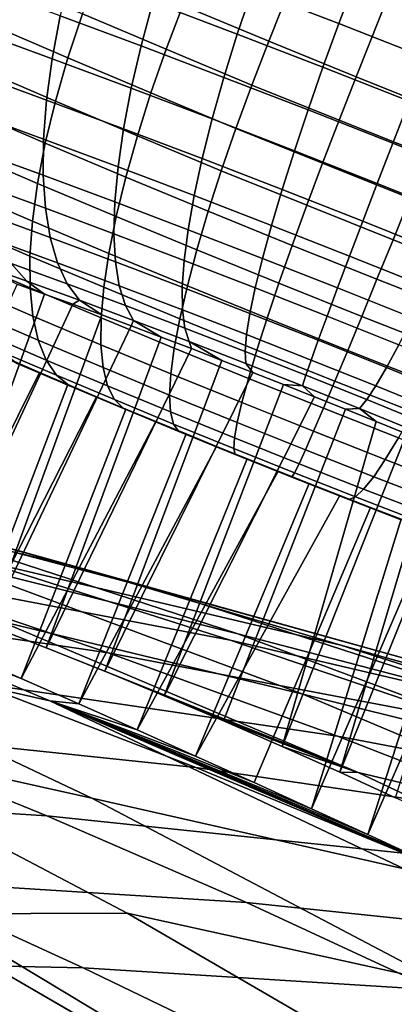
# Model space of a CAD drawing. Header units: metres. Extents: x -166 to 33, y -71 to 34.
# Tile 307 of 332: x 11.953 to 12.838, y 20.134 to 22.458. Entities that reach past the tile are written whole.
import ezdxf

# ---------------------------------------------------------------- set-up
doc = ezdxf.new("R2010")
doc.units = ezdxf.units.M
doc.layers.add('solid_12208131', color=7, linetype='CONTINUOUS')

msp = doc.modelspace()

# ---------------------------------------------------------------- linework, layer by layer
at = {"layer": 'solid_12208131'}
for points in [[(16.396437, 32.690727, 11.784051), (16.599312, 32.606781, 11.738058), (12.541242, 22.407759, 12.453606), (12.338366, 22.491707, 12.499598)], [(12.747613, 22.323809, 12.427437), (12.541242, 22.407759, 12.453606), (16.599312, 32.606781, 11.738058), (16.805683, 32.522831, 11.711889)], [(12.955818, 22.240536, 12.421301), (12.747613, 22.323809, 12.427437), (16.805683, 32.522831, 11.711889), (17.013887, 32.43956, 11.705753)], [(12.501979, 22.52836, 17.352215), (12.706769, 22.449232, 17.385796), (12.746196, 22.553722, 17.39711), (12.539862, 22.633448, 17.363276)], [(12.267955, 22.499788, 17.276529), (12.467071, 22.42424, 17.328949), (12.501979, 22.52836, 17.352215), (12.300343, 22.604864, 17.299131)], [(12.048961, 22.467707, 17.17226), (12.23995, 22.396626, 17.242268), (12.267955, 22.499788, 17.276529), (12.073558, 22.572138, 17.205273)], [(12.299118, 22.388929, 12.512726), (12.101856, 22.471998, 12.57801), (12.140618, 22.57498, 12.565042), (12.338366, 22.491707, 12.499598)], [(12.067251, 22.368118, 12.602755), (11.878119, 22.449232, 12.686288), (11.911299, 22.553722, 12.662172), (12.101856, 22.471998, 12.57801)], [(12.706769, 22.449232, 17.385796), (12.913065, 22.368118, 17.399605), (12.954046, 22.471998, 17.411022), (12.746196, 22.553722, 17.39711)], [(11.849357, 22.431997, 17.042391), (12.030002, 22.366152, 17.128353), (12.048961, 22.467707, 17.17226), (11.864143, 22.535072, 17.084312)], [(12.467071, 22.42424, 17.328949), (12.6693, 22.346104, 17.36211), (12.706769, 22.449232, 17.385796), (12.501979, 22.52836, 17.352215)], [(12.23995, 22.396626, 17.242268), (12.435575, 22.322403, 17.293768), (12.467071, 22.42424, 17.328949), (12.267955, 22.499788, 17.276529)], [(12.501028, 22.303946, 12.467081), (12.299118, 22.388929, 12.512726), (12.338366, 22.491707, 12.499598), (12.541242, 22.407759, 12.453606)], [(12.030002, 22.366152, 17.128353), (12.216681, 22.296675, 17.196779), (12.23995, 22.396626, 17.242268), (12.048961, 22.467707, 17.17226)], [(12.263037, 22.285671, 12.53796), (12.067251, 22.368118, 12.602755), (12.101856, 22.471998, 12.57801), (12.299118, 22.388929, 12.512726)], [(11.841269, 22.332777, 16.990517), (12.016922, 22.268753, 17.074104), (12.030002, 22.366152, 17.128353), (11.849357, 22.431997, 17.042391)], [(12.037778, 22.266003, 12.638873), (11.851011, 22.346104, 12.721361), (11.878119, 22.449232, 12.686288), (12.067251, 22.368118, 12.602755)], [(12.6693, 22.346104, 17.36211), (12.873016, 22.266003, 17.375746), (12.913065, 22.368118, 17.399605), (12.706769, 22.449232, 17.385796)], [(12.435575, 22.322403, 17.293768), (12.634259, 22.245634, 17.326347), (12.6693, 22.346104, 17.36211), (12.467071, 22.42424, 17.328949)], [(12.70736, 22.221445, 12.440742), (12.501028, 22.303946, 12.467081), (12.541242, 22.407759, 12.453606), (12.747613, 22.323809, 12.427437)], [(12.216681, 22.296675, 17.196779), (12.40789, 22.224127, 17.247118), (12.435575, 22.322403, 17.293768), (12.23995, 22.396626, 17.242268)], [(12.463504, 22.201441, 12.492772), (12.263037, 22.285671, 12.53796), (12.299118, 22.388929, 12.512726), (12.501028, 22.303946, 12.467081)], [(12.016922, 22.268753, 17.074104), (12.198441, 22.201197, 17.140638), (12.216681, 22.296675, 17.196779), (12.030002, 22.366152, 17.128353)], [(12.231115, 22.184587, 12.574887), (12.037778, 22.266003, 12.638873), (12.067251, 22.368118, 12.602755), (12.263037, 22.285671, 12.53796)], [(12.013807, 22.166939, 12.685908), (11.830315, 22.245634, 12.766951), (11.851011, 22.346104, 12.721361), (12.037778, 22.266003, 12.638873)], [(12.634259, 22.245634, 17.326347), (12.834405, 22.166939, 17.339745), (12.873016, 22.266003, 17.375746), (12.6693, 22.346104, 17.36211)], [(11.839984, 22.238665, 16.929346), (12.009884, 22.176737, 17.010197), (12.016922, 22.268753, 17.074104), (11.841269, 22.332777, 16.990517)], [(12.40789, 22.224127, 17.247118), (12.60209, 22.149092, 17.278963), (12.634259, 22.245634, 17.326347), (12.435575, 22.322403, 17.293768)], [(12.915054, 22.138376, 12.434621), (12.70736, 22.221445, 12.440742), (12.747613, 22.323809, 12.427437), (12.955818, 22.240536, 12.421301)], [(12.198441, 22.201197, 17.140638), (12.384364, 22.130653, 17.189587), (12.40789, 22.224127, 17.247118), (12.216681, 22.296675, 17.196779)], [(12.668224, 22.11944, 12.466515), (12.463504, 22.201441, 12.492772), (12.501028, 22.303946, 12.467081), (12.70736, 22.221445, 12.440742)], [(12.009884, 22.176737, 17.010197), (12.185458, 22.111393, 17.074553), (12.198441, 22.201197, 17.140638), (12.016922, 22.268753, 17.074104)], [(12.203756, 22.08695, 12.623044), (12.013807, 22.166939, 12.685908), (12.037778, 22.266003, 12.638873), (12.231115, 22.184587, 12.574887)], [(12.429141, 22.101528, 12.530354), (12.231115, 22.184587, 12.574887), (12.263037, 22.285671, 12.53796), (12.463504, 22.201441, 12.492772)], [(12.834405, 22.166939, 17.339745), (13.034399, 22.08695, 17.333851), (13.076578, 22.184587, 17.369747), (12.873016, 22.266003, 17.375746)], [(11.995643, 22.072172, 12.743268), (11.816292, 22.149092, 12.822481), (11.830315, 22.245634, 12.766951), (12.013807, 22.166939, 12.685908)], [(12.60209, 22.149092, 17.278963), (12.797717, 22.072172, 17.292057), (12.834405, 22.166939, 17.339745), (12.634259, 22.245634, 17.326347)], [(11.845516, 22.150845, 16.85965), (12.008978, 22.091263, 16.937435), (12.009884, 22.176737, 17.010197), (11.839984, 22.238665, 16.929346)], [(12.384364, 22.130653, 17.189587), (12.573196, 22.057692, 17.220551), (12.60209, 22.149092, 17.278963), (12.40789, 22.224127, 17.247118)], [(12.874364, 22.036993, 12.460439), (12.668224, 22.11944, 12.466515), (12.70736, 22.221445, 12.440742), (12.915054, 22.138376, 12.434621)], [(12.185458, 22.111393, 17.074553), (12.365294, 22.043159, 17.121897), (12.384364, 22.130653, 17.189587), (12.198441, 22.201197, 17.140638)], [(12.631237, 22.020433, 12.504335), (12.429141, 22.101528, 12.530354), (12.463504, 22.201441, 12.492772), (12.668224, 22.11944, 12.466515)], [(12.008978, 22.091263, 16.937435), (12.177899, 22.028395, 16.999353), (12.185458, 22.111393, 17.074553), (12.009884, 22.176737, 17.010197)], [(12.398631, 22.006311, 12.578866), (12.203756, 22.08695, 12.623044), (12.231115, 22.184587, 12.574887), (12.429141, 22.101528, 12.530354)], [(11.857796, 22.070423, 16.782303), (12.014215, 22.013409, 16.856739), (12.008978, 22.091263, 16.937435), (11.845516, 22.150845, 16.85965)], [(12.181304, 21.993988, 12.681823), (11.995643, 22.072172, 12.743268), (12.013807, 22.166939, 12.685908), (12.203756, 22.08695, 12.623044)], [(12.797717, 22.072172, 17.292057), (12.993196, 21.993988, 17.286297), (13.034399, 22.08695, 17.333851), (12.834405, 22.166939, 17.339745)], [(11.983512, 21.982899, 12.810229), (11.809119, 22.057692, 12.887253), (11.816292, 22.149092, 12.822481), (11.995643, 22.072172, 12.743268)], [(12.365294, 22.043159, 17.121897), (12.547942, 21.972588, 17.151846), (12.573196, 22.057692, 17.220551), (12.384364, 22.130653, 17.189587)], [(12.573196, 22.057692, 17.220551), (12.763416, 21.982899, 17.233282), (12.797717, 22.072172, 17.292057), (12.60209, 22.149092, 17.278963)], [(12.177899, 22.028395, 16.999353), (12.35092, 21.962748, 17.044903), (12.365294, 22.043159, 17.121897), (12.185458, 22.111393, 17.074553)], [(12.8348, 21.939018, 12.498337), (12.631237, 22.020433, 12.504335), (12.668224, 22.11944, 12.466515), (12.874364, 22.036993, 12.460439)], [(12.014215, 22.013409, 16.856739), (12.175858, 21.953249, 16.915987), (12.177899, 22.028395, 16.999353), (12.008978, 22.091263, 16.937435)], [(12.37178, 21.915171, 12.638642), (12.181304, 21.993988, 12.681823), (12.203756, 22.08695, 12.623044), (12.398631, 22.006311, 12.578866)], [(12.596864, 21.925674, 12.553729), (12.398631, 22.006311, 12.578866), (12.429141, 22.101528, 12.530354), (12.631237, 22.020433, 12.504335)], [(11.977569, 21.900244, 12.885949), (11.808887, 21.972588, 12.96045), (11.809119, 22.057692, 12.887253), (11.983512, 21.982899, 12.810229)], [(11.876669, 21.998415, 16.698284), (12.025528, 21.944155, 16.769121), (12.014215, 22.013409, 16.856739), (11.857796, 22.070423, 16.782303)], [(12.164042, 21.906878, 12.750484), (11.983512, 21.982899, 12.810229), (11.995643, 22.072172, 12.743268), (12.181304, 21.993988, 12.681823)], [(12.547942, 21.972588, 17.151846), (12.731934, 21.900244, 17.164162), (12.763416, 21.982899, 17.233282), (12.573196, 22.057692, 17.220551)], [(12.763416, 21.982899, 17.233282), (12.953492, 21.906878, 17.22768), (12.993196, 21.993988, 17.286297), (12.797717, 22.072172, 17.292057)], [(12.35092, 21.962748, 17.044903), (12.526647, 21.89485, 17.073717), (12.547942, 21.972588, 17.151846), (12.365294, 22.043159, 17.121897)], [(13.038515, 21.858919, 12.511972), (12.8348, 21.939018, 12.498337), (12.874364, 22.036993, 12.460439), (13.08066, 21.955879, 12.474248)], [(12.025528, 21.944155, 16.769121), (12.179358, 21.886904, 16.825508), (12.175858, 21.953249, 16.915987), (12.014215, 22.013409, 16.856739)], [(12.175858, 21.953249, 16.915987), (12.341423, 21.89043, 16.959576), (12.35092, 21.962748, 17.044903), (12.177899, 22.028395, 16.999353)], [(12.796858, 21.845684, 12.547835), (12.596864, 21.925674, 12.553729), (12.631237, 22.020433, 12.504335), (12.8348, 21.939018, 12.498337)], [(11.901897, 21.935726, 16.60865), (12.042775, 21.884375, 16.67569), (12.025528, 21.944155, 16.769121), (11.876669, 21.998415, 16.698284)], [(12.349253, 21.830238, 12.708496), (12.164042, 21.906878, 12.750484), (12.181304, 21.993988, 12.681823), (12.37178, 21.915171, 12.638642)], [(12.565538, 21.836353, 12.614072), (12.37178, 21.915171, 12.638642), (12.398631, 22.006311, 12.578866), (12.596864, 21.925674, 12.553729)], [(11.977887, 21.825247, 12.969473), (11.815597, 21.89485, 13.041151), (11.808887, 21.972588, 12.96045), (11.977569, 21.900244, 12.885949)], [(12.152186, 21.826712, 12.828159), (11.977569, 21.900244, 12.885949), (11.983512, 21.982899, 12.810229), (12.164042, 21.906878, 12.750484)], [(12.526647, 21.89485, 17.073717), (12.703666, 21.825247, 17.085567), (12.731934, 21.900244, 17.164162), (12.547942, 21.972588, 17.151846)], [(12.731934, 21.900244, 17.164162), (12.915785, 21.826712, 17.158745), (12.953492, 21.906878, 17.22768), (12.763416, 21.982899, 17.233282)], [(12.042775, 21.884375, 16.67569), (12.188358, 21.830193, 16.729052), (12.179358, 21.886904, 16.825508), (12.025528, 21.944155, 16.769121)], [(12.179358, 21.886904, 16.825508), (12.336923, 21.827122, 16.866987), (12.341423, 21.89043, 16.959576), (12.175858, 21.953249, 16.915987)], [(12.341423, 21.89043, 16.959576), (12.509578, 21.825459, 16.987148), (12.526647, 21.89485, 17.073717), (12.35092, 21.962748, 17.044903)], [(11.851154, 21.883701, 16.346504), (11.970072, 21.841339, 16.41711), (11.933163, 21.883146, 16.51453), (11.806081, 21.928417, 16.439077)], [(11.933163, 21.883146, 16.51453), (12.06574, 21.834822, 16.57762), (12.042775, 21.884375, 16.67569), (11.901897, 21.935726, 16.60865)], [(12.761018, 21.758171, 12.608312), (12.565538, 21.836353, 12.614072), (12.596864, 21.925674, 12.553729), (12.796858, 21.845684, 12.547835)], [(12.997003, 21.766989, 12.561232), (12.796858, 21.845684, 12.547835), (12.8348, 21.939018, 12.498337), (13.038515, 21.858919, 12.511972)], [(11.984463, 21.758856, 13.059748), (11.829165, 21.825459, 13.128338), (11.815597, 21.89485, 13.041151), (11.977887, 21.825247, 12.969473)], [(12.145887, 21.754501, 12.913873), (11.977887, 21.825247, 12.969473), (11.977569, 21.900244, 12.885949), (12.152186, 21.826712, 12.828159)], [(12.331332, 21.752581, 12.787547), (12.152186, 21.826712, 12.828159), (12.164042, 21.906878, 12.750484), (12.349253, 21.830238, 12.708496)], [(12.537655, 21.753599, 12.684605), (12.349253, 21.830238, 12.708496), (12.37178, 21.915171, 12.638642), (12.565538, 21.836353, 12.614072)], [(12.509578, 21.825459, 16.987148), (12.678969, 21.758856, 16.998487), (12.703666, 21.825247, 17.085567), (12.526647, 21.89485, 17.073717)], [(12.703666, 21.825247, 17.085567), (12.88055, 21.754501, 17.080355), (12.915785, 21.826712, 17.158745), (12.731934, 21.900244, 17.164162)], [(11.946952, 21.834187, 16.280685), (12.012069, 21.810873, 16.317694), (11.970072, 21.841339, 16.41711), (11.851154, 21.883701, 16.346504)], [(11.970072, 21.841339, 16.41711), (12.094131, 21.79612, 16.476147), (12.06574, 21.834822, 16.57762), (11.933163, 21.883146, 16.51453)], [(12.06574, 21.834822, 16.57762), (12.202744, 21.783833, 16.627838), (12.188358, 21.830193, 16.729052), (12.042775, 21.884375, 16.67569)], [(12.188358, 21.830193, 16.729052), (12.337475, 21.773615, 16.768309), (12.336923, 21.827122, 16.866987), (12.179358, 21.886904, 16.825508)], [(12.336923, 21.827122, 16.866987), (12.496951, 21.765289, 16.893229), (12.509578, 21.825459, 16.987148), (12.341423, 21.89043, 16.959576)], [(12.012069, 21.810873, 16.317694), (11.946952, 21.834187, 16.280685), (11.623948, 21.125393, 16.308868), (11.749003, 21.078882, 16.38126)], [(11.997214, 21.701904, 13.155637), (11.849422, 21.765289, 13.220912), (11.829165, 21.825459, 13.128338), (11.984463, 21.758856, 13.059748)], [(12.012069, 21.810873, 16.317694), (12.078915, 21.786619, 16.351093), (12.094131, 21.79612, 16.476147), (11.970072, 21.841339, 16.41711)], [(12.145225, 21.691158, 13.006543), (11.984463, 21.758856, 13.059748), (11.977887, 21.825247, 12.969473), (12.145887, 21.754501, 12.913873)], [(12.094131, 21.79612, 16.476147), (12.222335, 21.748405, 16.523138), (12.202744, 21.783833, 16.627838), (12.06574, 21.834822, 16.57762)], [(12.318245, 21.68318, 12.8748), (12.145887, 21.754501, 12.913873), (12.152186, 21.826712, 12.828159), (12.331332, 21.752581, 12.787547)], [(12.202744, 21.783833, 16.627838), (12.343075, 21.730589, 16.664782), (12.337475, 21.773615, 16.768309), (12.188358, 21.830193, 16.729052)], [(12.513565, 21.678452, 12.764439), (12.331332, 21.752581, 12.787547), (12.349253, 21.830238, 12.708496), (12.537655, 21.753599, 12.684605)], [(12.337475, 21.773615, 16.768309), (12.488924, 21.715097, 16.793142), (12.496951, 21.765289, 16.893229), (12.336923, 21.827122, 16.866987)], [(12.496951, 21.765289, 16.893229), (12.658155, 21.701904, 16.90402), (12.678969, 21.758856, 16.998487), (12.509578, 21.825459, 16.987148)], [(12.727731, 21.677576, 12.679004), (12.537655, 21.753599, 12.684605), (12.565538, 21.836353, 12.614072), (12.761018, 21.758171, 12.608312)], [(12.678969, 21.758856, 16.998487), (12.848232, 21.691158, 16.993498), (12.88055, 21.754501, 17.080355), (12.703666, 21.825247, 17.085567)], [(12.956645, 21.681252, 12.621406), (12.761018, 21.758171, 12.608312), (12.796858, 21.845684, 12.547835), (12.997003, 21.766989, 12.561232)], [(12.012069, 21.810873, 16.317694), (11.749003, 21.078882, 16.38126), (12.078915, 21.786619, 16.351093)], [(12.147237, 21.761515, 16.380745), (12.078915, 21.786619, 16.351093), (11.749003, 21.078882, 16.38126), (11.879955, 21.028955, 16.439871)], [(12.078915, 21.786619, 16.351093), (12.147237, 21.761515, 16.380745), (12.094131, 21.79612, 16.476147)], [(12.147237, 21.761515, 16.380745), (12.216755, 21.735664, 16.406532), (12.222335, 21.748405, 16.523138), (12.094131, 21.79612, 16.476147)], [(12.222335, 21.748405, 16.523138), (12.35365, 21.698582, 16.557709), (12.343075, 21.730589, 16.664782), (12.202744, 21.783833, 16.627838)], [(12.01598, 21.655111, 13.255932), (11.876111, 21.715097, 13.317707), (11.849422, 21.765289, 13.220912), (11.997214, 21.701904, 13.155637)], [(12.147237, 21.761515, 16.380745), (11.879955, 21.028955, 16.439871), (12.216755, 21.735664, 16.406532)], [(12.150207, 21.637478, 13.105004), (11.997214, 21.701904, 13.155637), (11.984463, 21.758856, 13.059748), (12.145225, 21.691158, 13.006543)], [(12.310156, 21.62291, 12.969153), (12.145225, 21.691158, 13.006543), (12.145887, 21.754501, 12.913873), (12.318245, 21.68318, 12.8748)], [(12.343075, 21.730589, 16.664782), (12.4856, 21.67552, 16.688152), (12.488924, 21.715097, 16.793142), (12.337475, 21.773615, 16.768309)], [(12.488924, 21.715097, 16.793142), (12.641486, 21.655111, 16.803354), (12.658155, 21.701904, 16.90402), (12.496951, 21.765289, 16.893229)], [(12.658155, 21.701904, 16.90402), (12.819239, 21.637478, 16.899273), (12.848232, 21.691158, 16.993498), (12.678969, 21.758856, 16.998487)], [(12.917951, 21.602783, 12.691736), (12.727731, 21.677576, 12.679004), (12.761018, 21.758171, 12.608312), (12.956645, 21.681252, 12.621406)], [(12.287291, 21.709133, 16.428398), (12.216755, 21.735664, 16.406532), (11.879955, 21.028955, 16.439871), (12.01546, 20.975973, 16.484093)], [(12.216755, 21.735664, 16.406532), (12.287291, 21.709133, 16.428398), (12.222335, 21.748405, 16.523138)], [(12.287291, 21.709133, 16.428398), (12.358737, 21.681961, 16.446308), (12.35365, 21.698582, 16.557709), (12.222335, 21.748405, 16.523138)], [(12.493572, 21.61186, 12.852567), (12.318245, 21.68318, 12.8748), (12.331332, 21.752581, 12.787547), (12.513565, 21.678452, 12.764439)], [(12.697417, 21.604919, 12.75902), (12.513565, 21.678452, 12.764439), (12.537655, 21.753599, 12.684605), (12.727731, 21.677576, 12.679004)], [(12.040524, 21.619068, 13.359368), (11.908896, 21.67552, 13.417503), (11.876111, 21.715097, 13.317707), (12.01598, 21.655111, 13.255932)], [(12.287291, 21.709133, 16.428398), (12.01546, 20.975973, 16.484093), (12.358737, 21.681961, 16.446308)], [(12.35365, 21.698582, 16.557709), (12.487019, 21.647051, 16.579578), (12.4856, 21.67552, 16.688152), (12.343075, 21.730589, 16.664782)], [(12.4856, 21.67552, 16.688152), (12.629172, 21.619068, 16.697762), (12.641486, 21.655111, 16.803354), (12.488924, 21.715097, 16.793142)], [(12.160769, 21.594141, 13.208014), (12.01598, 21.655111, 13.255932), (11.997214, 21.701904, 13.155637), (12.150207, 21.637478, 13.105004)], [(12.307166, 21.572529, 13.069421), (12.150207, 21.637478, 13.105004), (12.145225, 21.691158, 13.006543), (12.310156, 21.62291, 12.969153)], [(12.503588, 21.625994, 16.470062), (12.487019, 21.647051, 16.579578), (12.35365, 21.698582, 16.557709), (12.430962, 21.6542, 16.460222)], [(12.358737, 21.681961, 16.446308), (12.430962, 21.6542, 16.460222), (12.35365, 21.698582, 16.557709)], [(12.641486, 21.655111, 16.803354), (12.793933, 21.594141, 16.798862), (12.819239, 21.637478, 16.899273), (12.658155, 21.701904, 16.90402)], [(12.819239, 21.637478, 16.899273), (12.978903, 21.572529, 16.879026), (13.016006, 21.62291, 16.972223), (12.848232, 21.691158, 16.993498)], [(12.070536, 21.594227, 13.464643), (11.947364, 21.647051, 13.519044), (11.908896, 21.67552, 13.417503), (12.040524, 21.619068, 13.359368)], [(12.430962, 21.6542, 16.460222), (12.358737, 21.681961, 16.446308), (12.01546, 20.975973, 16.484093), (12.153995, 20.920391, 16.513418)], [(12.477928, 21.554663, 12.947879), (12.310156, 21.62291, 12.969153), (12.318245, 21.68318, 12.8748), (12.493572, 21.61186, 12.852567)], [(12.487019, 21.647051, 16.579578), (12.621368, 21.594227, 16.588572), (12.629172, 21.619068, 16.697762), (12.4856, 21.67552, 16.688152)], [(12.670457, 21.541115, 12.847354), (12.493572, 21.61186, 12.852567), (12.513565, 21.678452, 12.764439), (12.697417, 21.604919, 12.75902)], [(12.881408, 21.532576, 12.771336), (12.697417, 21.604919, 12.75902), (12.727731, 21.677576, 12.679004), (12.917951, 21.602783, 12.691736)], [(12.000391, 21.625994, 13.616289), (11.69733, 21.01704, 13.687437), (11.93551, 21.6542, 13.650375)], [(12.000391, 21.625994, 13.616289), (11.93551, 21.6542, 13.650375), (11.947364, 21.647051, 13.519044)], [(12.066896, 21.597403, 13.585958), (12.000391, 21.625994, 13.616289), (11.947364, 21.647051, 13.519044), (12.070536, 21.594227, 13.464643)], [(12.176782, 21.561689, 13.314274), (12.040524, 21.619068, 13.359368), (12.01598, 21.655111, 13.255932), (12.160769, 21.594141, 13.208014)], [(12.430962, 21.6542, 16.460222), (12.153995, 20.920391, 16.513418), (12.503588, 21.625994, 16.470062)], [(12.503588, 21.625994, 16.470062), (12.576457, 21.597403, 16.475817), (12.621368, 21.594227, 16.588572), (12.487019, 21.647051, 16.579578)], [(12.629172, 21.619068, 16.697762), (12.772636, 21.561689, 16.693535), (12.793933, 21.594141, 16.798862), (12.641486, 21.655111, 16.803354)], [(12.000391, 21.625994, 13.616289), (12.066896, 21.597403, 13.585958), (11.82481, 20.961651, 13.626397), (11.69733, 21.01704, 13.687437)], [(12.19804, 21.540533, 13.422446), (12.070536, 21.594227, 13.464643), (12.040524, 21.619068, 13.359368), (12.176782, 21.561689, 13.314274)], [(12.309315, 21.532673, 13.174338), (12.160769, 21.594141, 13.208014), (12.150207, 21.637478, 13.105004), (12.307166, 21.572529, 13.069421)], [(12.576457, 21.597403, 16.475817), (12.503588, 21.625994, 16.470062), (12.153995, 20.920391, 16.513418), (12.294383, 20.862558, 16.52755)], [(12.466831, 21.50758, 13.049174), (12.307166, 21.572529, 13.069421), (12.310156, 21.62291, 12.969153), (12.477928, 21.554663, 12.947879)], [(12.621368, 21.594227, 16.588572), (12.755615, 21.540533, 16.584614), (12.772636, 21.561689, 16.693535), (12.629172, 21.619068, 16.697762)], [(12.793933, 21.594141, 16.798862), (12.945038, 21.532673, 16.779701), (12.978903, 21.572529, 16.879026), (12.819239, 21.637478, 16.899273)], [(12.134872, 21.568497, 13.559447), (11.82481, 20.961651, 13.626397), (12.066896, 21.597403, 13.585958)], [(12.134872, 21.568497, 13.559447), (12.066896, 21.597403, 13.585958), (12.070536, 21.594227, 13.464643)], [(12.204247, 21.539305, 13.536796), (12.134872, 21.568497, 13.559447), (12.070536, 21.594227, 13.464643), (12.19804, 21.540533, 13.422446)], [(12.316574, 21.503843, 13.282582), (12.176782, 21.561689, 13.314274), (12.160769, 21.594141, 13.208014), (12.309315, 21.532673, 13.174338)], [(12.576457, 21.597403, 16.475817), (12.294383, 20.862558, 16.52755), (12.6494, 21.568497, 16.47748)], [(12.647192, 21.486965, 12.942891), (12.477928, 21.554663, 12.947879), (12.493572, 21.61186, 12.852567), (12.670457, 21.541115, 12.847354)], [(12.576457, 21.597403, 16.475817), (12.6494, 21.568497, 16.47748), (12.621368, 21.594227, 16.588572)], [(12.6494, 21.568497, 16.47748), (12.722339, 21.539305, 16.475039), (12.755615, 21.540533, 16.584614), (12.621368, 21.594227, 16.588572)], [(12.847476, 21.471512, 12.859202), (12.670457, 21.541115, 12.847354), (12.697417, 21.604919, 12.75902), (12.881408, 21.532576, 12.771336)], [(12.772636, 21.561689, 16.693535), (12.914837, 21.503843, 16.675503), (12.945038, 21.532673, 16.779701), (12.793933, 21.594141, 16.798862)], [(12.134872, 21.568497, 13.559447), (12.204247, 21.539305, 13.536796), (11.956992, 20.903711, 13.579827), (11.82481, 20.961651, 13.626397)], [(12.722339, 21.539305, 16.475039), (12.6494, 21.568497, 16.47748), (12.294383, 20.862558, 16.52755), (12.434725, 20.803165, 16.526266)], [(12.460419, 21.471207, 13.155177), (12.309315, 21.532673, 13.174338), (12.307166, 21.572529, 13.069421), (12.466831, 21.50758, 13.049174)], [(11.217314, 21.371122, 33.949402), (12.084291, 21.167839, 33.801708), (11.4253, 21.350868, 29.75264), (10.551972, 21.555906, 29.90818)], [(12.328852, 21.486404, 13.392791), (12.19804, 21.540533, 13.422446), (12.176782, 21.561689, 13.314274), (12.316574, 21.503843, 13.282582)], [(12.627913, 21.443155, 13.044428), (12.466831, 21.50758, 13.049174), (12.477928, 21.554663, 12.947879), (12.647192, 21.486965, 12.942891)], [(12.755615, 21.540533, 16.584614), (12.88868, 21.486404, 16.567741), (12.914837, 21.503843, 16.675503), (12.772636, 21.561689, 16.693535)], [(11.4253, 21.350868, 29.75264), (12.289557, 21.109541, 29.598717), (11.608427, 21.288689, 25.550699), (10.737908, 21.532063, 25.71184)], [(12.274695, 21.509962, 13.518116), (11.956992, 20.903711, 13.579827), (12.204247, 21.539305, 13.536796)], [(12.345974, 21.480574, 13.503464), (12.274695, 21.509962, 13.518116), (12.19804, 21.540533, 13.422446), (12.328852, 21.486404, 13.392791)], [(12.274695, 21.509962, 13.518116), (12.204247, 21.539305, 13.536796), (12.19804, 21.540533, 13.422446)], [(12.458775, 21.445999, 13.26455), (12.316574, 21.503843, 13.282582), (12.309315, 21.532673, 13.174338), (12.460419, 21.471207, 13.155177)], [(12.722339, 21.539305, 16.475039), (12.434725, 20.803165, 16.526266), (12.573389, 20.742855, 16.509644), (12.794928, 21.509962, 16.468496)], [(12.816583, 21.420362, 12.954229), (12.647192, 21.486965, 12.942891), (12.670457, 21.541115, 12.847354), (12.847476, 21.471512, 12.859202)], [(12.722339, 21.539305, 16.475039), (12.794928, 21.509962, 16.468496), (12.755615, 21.540533, 16.584614)], [(12.794928, 21.509962, 16.468496), (12.866919, 21.480574, 16.457886), (12.88868, 21.486404, 16.567741), (12.755615, 21.540533, 16.584614)], [(12.274695, 21.509962, 13.518116), (12.345974, 21.480574, 13.503464), (12.092586, 20.84374, 13.548142), (11.956992, 20.903711, 13.579827)], [(12.461917, 21.432276, 13.375917), (12.328852, 21.486404, 13.392791), (12.316574, 21.503843, 13.282582), (12.458775, 21.445999, 13.26455)], [(12.612866, 21.410234, 13.150684), (12.460419, 21.471207, 13.155177), (12.466831, 21.50758, 13.049174), (12.627913, 21.443155, 13.044428)], [(12.794928, 21.509962, 16.468496), (12.573389, 20.742855, 16.509644), (12.866919, 21.480574, 16.457886)], [(12.417966, 21.451185, 13.492854), (12.092586, 20.84374, 13.548142), (12.345974, 21.480574, 13.503464)], [(12.417966, 21.451185, 13.492854), (12.345974, 21.480574, 13.503464), (12.328852, 21.486404, 13.392791), (12.461917, 21.432276, 13.375917)], [(12.938197, 21.451185, 16.443233), (12.866919, 21.480574, 16.457886), (12.573389, 20.742855, 16.509644), (12.709239, 20.6821, 16.477858)], [(12.789119, 21.37977, 13.055218), (12.627913, 21.443155, 13.044428), (12.647192, 21.486965, 12.942891), (12.816583, 21.420362, 12.954229)], [(11.608427, 21.288689, 25.550699), (12.468287, 21.009026, 25.391531), (11.768264, 21.184566, 21.346062), (10.902192, 21.466566, 21.511719)], [(12.602239, 21.388618, 13.260323), (12.458775, 21.445999, 13.26455), (12.460419, 21.471207, 13.155177), (12.612866, 21.410234, 13.150684)], [(12.984738, 21.355389, 12.981803), (12.816583, 21.420362, 12.954229), (12.847476, 21.471512, 12.859202), (13.023203, 21.403614, 12.888018)], [(12.490554, 21.421844, 13.486312), (12.23031, 20.782299, 13.531639), (12.092586, 20.84374, 13.548142), (12.417966, 21.451185, 13.492854)], [(12.490554, 21.421844, 13.486312), (12.417966, 21.451185, 13.492854), (12.461917, 21.432276, 13.375917)], [(12.596165, 21.378582, 13.371961), (12.461917, 21.432276, 13.375917), (12.458775, 21.445999, 13.26455), (12.602239, 21.388618, 13.260323)], [(12.563494, 21.392651, 13.483871), (12.490554, 21.421844, 13.486312), (12.461917, 21.432276, 13.375917), (12.596165, 21.378582, 13.371961)], [(12.765429, 21.350248, 13.160896), (12.612866, 21.410234, 13.150684), (12.627913, 21.443155, 13.044428), (12.789119, 21.37977, 13.055218)], [(12.938197, 21.451185, 16.443233), (12.709239, 20.6821, 16.477858), (13.008645, 21.421844, 16.424555)], [(12.563494, 21.392651, 13.483871), (12.23031, 20.782299, 13.531639), (12.490554, 21.421844, 13.486312)], [(12.745811, 21.332169, 13.269933), (12.602239, 21.388618, 13.260323), (12.612866, 21.410234, 13.150684), (12.765429, 21.350248, 13.160896)], [(13.078021, 21.392651, 16.401903), (13.008645, 21.421844, 16.424555), (12.709239, 20.6821, 16.477858), (12.840836, 20.621557, 16.43124)], [(12.949147, 21.317938, 13.081459), (12.789119, 21.37977, 13.055218), (12.816583, 21.420362, 12.954229), (12.984738, 21.355389, 12.981803)], [(11.171961, 21.210516, 13.106605), (12.024205, 20.850431, 12.935052), (11.280725, 21.01989, 8.904982), (10.422206, 21.382902, 9.081146)], [(12.636436, 21.363745, 13.485532), (12.36878, 20.720026, 13.530501), (12.23031, 20.782299, 13.531639), (12.563494, 21.392651, 13.483871)], [(12.636436, 21.363745, 13.485532), (12.563494, 21.392651, 13.483871), (12.596165, 21.378582, 13.371961)], [(12.730514, 21.325756, 13.380954), (12.596165, 21.378582, 13.371961), (12.602239, 21.388618, 13.260323), (12.745811, 21.332169, 13.269933)], [(11.768264, 21.184566, 21.346062), (12.622066, 20.866287, 21.182751), (11.906328, 21.038488, 17.140339), (11.046346, 21.359396, 17.309458)], [(11.850938, 21.183928, 37.997578), (12.711465, 20.982424, 37.858044), (12.084291, 21.167839, 33.801708), (11.217314, 21.371122, 33.949402)], [(12.709306, 21.335155, 13.491288), (12.36878, 20.720026, 13.530501), (12.636436, 21.363745, 13.485532)], [(12.709306, 21.335155, 13.491288), (12.636436, 21.363745, 13.485532), (12.596165, 21.378582, 13.371961), (12.730514, 21.325756, 13.380954)], [(12.916877, 21.291731, 13.185731), (12.765429, 21.350248, 13.160896), (12.789119, 21.37977, 13.055218), (12.949147, 21.317938, 13.081459)], [(12.450512, 20.993938, 42.051651), (11.850938, 21.183928, 37.997578), (10.982962, 21.34947, 38.138321), (11.58921, 21.157999, 42.184109)], [(12.084291, 21.167839, 33.801708), (12.942263, 20.928577, 33.655548), (12.289557, 21.109541, 29.598717), (11.4253, 21.350868, 29.75264)], [(12.888336, 21.277098, 13.293303), (12.745811, 21.332169, 13.269933), (12.765429, 21.350248, 13.160896), (12.916877, 21.291731, 13.185731)], [(12.781932, 21.306948, 13.501128), (12.506702, 20.657564, 13.544774), (12.36878, 20.720026, 13.530501), (12.709306, 21.335155, 13.491288)], [(12.709306, 21.335155, 13.491288), (12.730514, 21.325756, 13.380954), (12.863882, 21.274225, 13.402823), (12.781932, 21.306948, 13.501128)], [(12.863882, 21.274225, 13.402823), (12.730514, 21.325756, 13.380954), (12.745811, 21.332169, 13.269933), (12.888336, 21.277098, 13.293303)], [(12.781932, 21.306948, 13.501128), (12.854156, 21.279186, 13.515041), (12.642568, 20.595678, 13.574327), (12.506702, 20.657564, 13.544774)], [(12.854156, 21.279186, 13.515041), (12.781932, 21.306948, 13.501128), (12.863882, 21.274225, 13.402823)], [(12.162349, 20.96384, 46.234146), (11.58921, 21.157999, 42.184109), (10.721994, 21.286121, 42.317474), (11.30206, 21.090792, 46.359421)], [(12.289557, 21.109541, 29.598717), (13.143231, 20.83223, 29.446678), (12.468287, 21.009026, 25.391531), (11.608427, 21.288689, 25.550699)], [(12.925603, 21.252016, 13.532952), (12.642568, 20.595678, 13.574327), (12.854156, 21.279186, 13.515041)], [(12.925603, 21.252016, 13.532952), (12.996139, 21.225485, 13.554817), (12.775144, 20.535044, 13.618915), (12.642568, 20.595678, 13.574327)], [(13.065657, 21.199633, 13.580605), (12.775144, 20.535044, 13.618915), (12.996139, 21.225485, 13.554817)], [(11.956992, 20.903711, 13.579827), (12.092586, 20.84374, 13.548142), (12.024205, 20.850431, 12.935052), (11.171961, 21.210516, 13.106605)], [(11.82481, 20.961651, 13.626397), (11.956992, 20.903711, 13.579827), (11.171961, 21.210516, 13.106605)], [(13.065657, 21.199633, 13.580605), (13.133978, 21.174528, 13.610256), (12.90301, 20.476452, 13.678078), (12.775144, 20.535044, 13.618915)], [(11.280725, 21.01989, 8.904982), (12.123692, 20.62064, 8.732008), (11.374514, 20.787733, 4.706479), (10.525246, 21.190222, 4.88342)], [(12.468287, 21.009026, 25.391531), (13.315963, 20.693382, 25.234619), (12.622066, 20.866287, 21.182751), (11.768264, 21.184566, 21.346062)], [(13.304422, 20.794235, 41.920334), (12.711465, 20.982424, 37.858044), (11.850938, 21.183928, 37.997578), (12.450512, 20.993938, 42.051651)], [(13.01677, 20.801279, 46.109722), (12.450512, 20.993938, 42.051651), (11.58921, 21.157999, 42.184109), (12.162349, 20.96384, 46.234146)], [(12.711465, 20.982424, 37.858044), (13.563054, 20.745255, 37.719963), (12.942263, 20.928577, 33.655548), (12.084291, 21.167839, 33.801708)], [(12.942263, 20.928577, 33.655548), (13.789729, 20.653641, 33.511177), (13.143231, 20.83223, 29.446678), (12.289557, 21.109541, 29.598717)], [(12.703777, 20.76722, 50.286987), (12.162349, 20.96384, 46.234146), (11.30206, 21.090792, 46.359421), (11.850644, 20.892986, 50.404671)], [(12.01546, 20.975973, 16.484093), (11.879955, 21.028955, 16.439871), (11.906328, 21.038488, 17.140339), (12.752411, 20.681326, 16.973951)], [(12.622066, 20.866287, 21.182751), (13.462069, 20.512047, 21.022079), (12.752411, 20.681326, 16.973951), (11.906328, 21.038488, 17.140339)], [(12.024205, 20.850431, 12.935052), (12.861012, 20.454403, 12.766606), (12.123692, 20.62064, 8.732008), (11.280725, 21.01989, 8.904982)], [(13.86386, 20.603405, 45.98637), (13.304422, 20.794235, 41.920334), (12.450512, 20.993938, 42.051651), (13.01677, 20.801279, 46.109722)], [(13.143231, 20.83223, 29.446678), (13.98481, 20.519241, 29.296793), (13.315963, 20.693382, 25.234619), (12.468287, 21.009026, 25.391531)], [(12.369245, 20.69294, 54.452766), (11.850644, 20.892986, 50.404671), (10.993148, 20.983185, 50.522953), (11.51915, 20.78228, 54.563919)], [(12.153995, 20.920391, 16.513418), (12.01546, 20.975973, 16.484093), (12.752411, 20.681326, 16.973951)], [(14.149463, 20.559189, 41.790379), (13.563054, 20.745255, 37.719963), (12.711465, 20.982424, 37.858044), (13.304422, 20.794235, 41.920334)], [(13.551092, 20.606178, 50.170109), (13.01677, 20.801279, 46.109722), (12.162349, 20.96384, 46.234146), (12.703777, 20.76722, 50.286987)], [(12.294383, 20.862558, 16.52755), (12.153995, 20.920391, 16.513418), (12.752411, 20.681326, 16.973951)], [(13.215014, 20.568373, 54.342186), (12.703777, 20.76722, 50.286987), (11.850644, 20.892986, 50.404671), (12.369245, 20.69294, 54.452766)], [(13.024904, 20.420628, 13.751231), (12.861012, 20.454403, 12.766606), (12.024205, 20.850431, 12.935052)], [(12.23031, 20.782299, 13.531639), (12.024205, 20.850431, 12.935052), (12.092586, 20.84374, 13.548142)], [(12.90301, 20.476452, 13.678078), (13.024904, 20.420628, 13.751231), (12.024205, 20.850431, 12.935052)], [(12.775144, 20.535044, 13.618915), (12.90301, 20.476452, 13.678078), (12.024205, 20.850431, 12.935052)], [(12.642568, 20.595678, 13.574327), (12.775144, 20.535044, 13.618915), (12.024205, 20.850431, 12.935052)], [(12.506702, 20.657564, 13.544774), (12.642568, 20.595678, 13.574327), (12.024205, 20.850431, 12.935052)], [(12.36878, 20.720026, 13.530501), (12.506702, 20.657564, 13.544774), (12.024205, 20.850431, 12.935052)], [(12.23031, 20.782299, 13.531639), (12.36878, 20.720026, 13.530501), (12.024205, 20.850431, 12.935052)], [(12.434725, 20.803165, 16.526266), (12.294383, 20.862558, 16.52755), (12.752411, 20.681326, 16.973951)], [(13.315963, 20.693382, 25.234619), (14.14994, 20.342077, 25.080244), (13.462069, 20.512047, 21.022079), (12.622066, 20.866287, 21.182751)], [(12.017091, 20.579336, 58.607853), (11.51915, 20.78228, 54.563919), (10.66617, 20.836102, 54.675446), (11.171718, 20.632645, 58.712666)], [(12.573389, 20.742855, 16.509644), (12.434725, 20.803165, 16.526266), (12.752411, 20.681326, 16.973951)], [(11.374514, 20.787733, 4.706479), (12.206769, 20.349615, 4.533082), (11.751387, 20.347729, 0.450609), (10.929841, 20.796547, 0.623737)], [(12.123692, 20.62064, 8.732008), (12.949773, 20.186047, 8.5625), (12.206769, 20.349615, 4.533082), (11.374514, 20.787733, 4.706479)], [(12.859605, 20.490858, 58.503391), (12.369245, 20.69294, 54.452766), (11.51915, 20.78228, 54.563919), (12.017091, 20.579336, 58.607853)], [(14.055015, 20.408869, 54.232353), (13.551092, 20.606178, 50.170109), (12.703777, 20.76722, 50.286987), (13.215014, 20.568373, 54.342186)], [(12.709239, 20.6821, 16.477858), (12.573389, 20.742855, 16.509644), (12.752411, 20.681326, 16.973951)], [(13.697831, 20.367495, 58.399464), (13.215014, 20.568373, 54.342186), (12.369245, 20.69294, 54.452766), (12.859605, 20.490858, 58.503391)], [(12.840836, 20.621557, 16.43124), (12.709239, 20.6821, 16.477858), (12.752411, 20.681326, 16.973951), (13.583167, 20.288509, 16.810579)], [(13.462069, 20.512047, 21.022079), (14.286854, 20.122446, 20.864321), (13.583167, 20.288509, 16.810579), (12.752411, 20.681326, 16.973951)], [(12.488755, 20.374563, 62.654373), (12.017091, 20.579336, 58.607853), (11.171718, 20.632645, 58.712666), (11.651139, 20.42737, 62.752872)], [(12.861012, 20.454403, 12.766606), (13.681056, 20.023315, 12.601535), (12.949773, 20.186047, 8.5625), (12.123692, 20.62064, 8.732008)], [(13.323539, 20.286934, 62.556206), (12.859605, 20.490858, 58.503391), (12.017091, 20.579336, 58.607853), (12.488755, 20.374563, 62.654373)], [(11.651139, 20.42737, 62.752872), (10.812104, 20.445072, 62.85154), (11.272416, 20.238079, 66.888626), (12.103494, 20.220613, 66.795944)], [(12.488755, 20.374563, 62.654373), (11.651139, 20.42737, 62.752872), (12.103494, 20.220613, 66.795944), (12.933168, 20.1684, 66.703407)], [(11.109608, -20.657166, -0.2), (11.653308, 20.361021, -0.2), (12.189622, 20.050842, -0.2), (11.653308, -20.361021, -0.2)], [(11.751387, 20.347729, 0.450609), (12.554432, 19.86511, 0.28138), (12.189622, 20.050842, -0.2), (11.653308, 20.361021, -0.2)], [(13.323539, 20.286934, 62.556206), (12.488755, 20.374563, 62.654373), (12.933168, 20.1684, 66.703407), (13.760039, 20.081718, 66.611191)], [(12.206769, 20.349615, 4.533082), (13.020674, 19.876781, 4.363509), (12.554432, 19.86511, 0.28138), (11.751387, 20.347729, 0.450609)], [(12.949773, 20.186047, 8.5625), (13.757639, 19.717018, 8.396729), (13.020674, 19.876781, 4.363509), (12.206769, 20.349615, 4.533082)], [(11.710667, 20.029743, 70.92807), (12.533701, 20.012457, 70.841057), (12.103494, 20.220613, 66.795944), (11.272416, 20.238079, 66.888626)], [(12.533701, 20.012457, 70.841057), (13.355346, 19.960779, 70.754196), (12.933168, 20.1684, 66.703407), (12.103494, 20.220613, 66.795944)]]:
    msp.add_3dface(points, dxfattribs=at)

doc.saveas('drawing.dxf')
